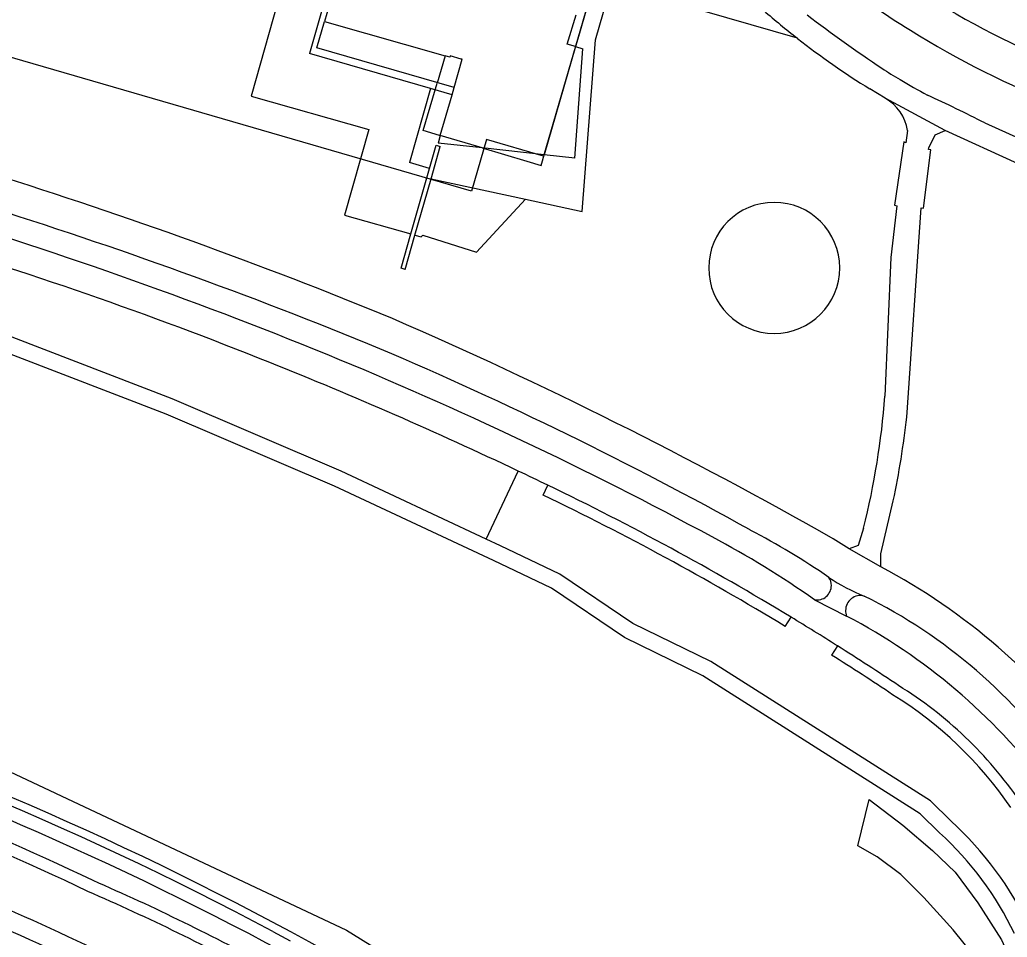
# Model space of a CAD drawing. Extents: x 194485 to 197793, y 468269 to 470822.
# Drawn here: x 195096.6 to 195187.3, y 469535.8 to 469620.1 of the extents above; entities that cross this region are included whole.
import ezdxf

# ---------------------------------------------------------------- set-up
doc = ezdxf.new("R2010")
doc.units = 0
for name, color, linetype in [('BGT begrenzing pand op maaiveld onder overbouw', 7, 'Continuous'), ('BGT grensvlak begroeid terreindeel', 7, 'Continuous'), ('BGT grensvlak begroeid terreindeel LR', 7, 'Continuous'), ('BGT grensvlak kunstwerkdeel plus 1', 7, 'Continuous'), ('BGT grensvlak pand deel overbouw', 7, 'Continuous'), ('BGT grensvlak pand min 1', 7, 'Continuous'), ('BGT grensvlak pand op maaiveld', 7, 'Continuous'), ('BGT grensvlak scheiding', 7, 'Continuous'), ('BGT grensvlak vegetatieobject', 7, 'Continuous'), ('BGT grensvlak waterdeel', 7, 'Continuous'), ('BGT grensvlak wegdeel', 7, 'Continuous')]:
    doc.layers.add(name, color=color, linetype=linetype)

msp = doc.modelspace()

# ---------------------------------------------------------------- linework, layer by layer
at = {"layer": 'BGT begrenzing pand op maaiveld onder overbouw'}
for p, q in [((195147.637, 469617.6), (195144.766, 469607.663)), ((195136.295, 469613.176), (195136.485, 469613.834)), ((195135.211, 469609.425), (195136.295, 469613.176)), ((195139.059, 469608.291), (195135.211, 469609.425)), ((195144.766, 469607.663), (195139.059, 469608.291))]:
    msp.add_line(p, q, dxfattribs=at)
for points in [[(195147.637, 469617.6), (195146.86, 469617.828), (195147.692, 469620.511)], [(195137.149, 469616.455), (195136.122, 469616.753), (195136.084, 469616.619), (195135.657, 469616.741)], [(195136.485, 469613.834), (195137.235, 469616.43), (195137.149, 469616.455)]]:
    msp.add_lwpolyline(points, dxfattribs=at)
at = {"layer": 'BGT grensvlak begroeid terreindeel'}
for start, end in [(360, 180), (180, 0)]:
    msp.add_arc((195165.876, 469597.281), 6.015, start, end, dxfattribs=at)
at = {"layer": 'BGT grensvlak begroeid terreindeel LR'}
msp.add_line((195139.417, 469572.39), (195142.382, 469578.621), dxfattribs=at)
for points in [[(195139.417, 469572.39), (195126.113, 469578.613), (195110.602, 469585.248), (195087.071, 469594.311), (195079.558, 469596.732), (195063.345, 469601.441), (195045.759, 469607.19), (195000.407, 469621.102), (194981.315, 469626.009), (194944.751, 469636.793), (194927.608, 469641.906), (194912.136, 469647.343), (194895.12, 469655.282), (194890.117, 469657.982)], [(195121.1, 469624.553), (195117.846, 469613.045), (195128.65, 469609.99), (195126.426, 469602.128), (195132.516, 469600.406)], [(195132.891, 469600.284), (195133.453, 469600.125), (195133.623, 469600.284), (195138.55, 469598.731), (195143.034, 469603.593)], [(195182.115, 469546.489), (195180.232, 469548.353), (195160.055, 469561.14), (195152.894, 469564.646), (195146.186, 469569.183), (195140.741, 469571.771), (195139.417, 469572.39)]]:
    msp.add_lwpolyline(points, dxfattribs=at)
for centre, radius, start, end in [((194972.758, 469260.453), 313.418, 50.84769, 73.19), ((195161.51, 469523.712), 30.714, 25.13988, 47.86711)]:
    msp.add_arc(centre, radius, start, end, dxfattribs=at)
at = {"layer": 'BGT grensvlak kunstwerkdeel plus 1'}
msp.add_lwpolyline([(195187.753, 469528.729), (195186.298, 469531.2), (195184.335, 469534.013), (195182.319, 469536.508), (195179.613, 469539.481), (195177.491, 469541.604), (195175.342, 469543.236), (195173.57, 469544.247), (195174.59, 469548.481), (195177.683, 469546.115), (195180.411, 469543.81), (195182.503, 469541.808), (195184.567, 469539.013), (195186.742, 469535.589), (195188.692, 469531.356)], dxfattribs=at)
at = {"layer": 'BGT grensvlak pand deel overbouw'}
for p, q in [((195147.56, 469607.355), (195148.31, 469617.402)), ((195147.637, 469617.6), (195148.31, 469617.402)), ((195135.657, 469616.741), (195134.931, 469614.249)), ((195135.211, 469609.425), (195135.012, 469608.737)), ((195135.211, 469609.425), (195135.131, 469609.449)), ((195139.059, 469608.291), (195135.012, 469608.737)), ((195147.56, 469607.355), (195144.766, 469607.663))]:
    msp.add_line(p, q, dxfattribs=at)
for points in [[(195128.13, 469632.057), (195128.445, 469633.111), (195150.569, 469627.744), (195147.84, 469618.303), (195147.637, 469617.6)], [(195135.131, 469609.449), (195133.659, 469609.883), (195134.931, 469614.249)], [(195139.059, 469608.291), (195143.154, 469607.084), (195144.485, 469606.692), (195144.54, 469606.881), (195144.766, 469607.663)]]:
    msp.add_lwpolyline(points, dxfattribs=at)
at = {"layer": 'BGT grensvlak pand min 1'}
msp.add_lwpolyline([(195150.569, 469627.744), (195144.696, 469607.538), (195139.464, 469609.069), (195138.08, 469604.34), (195087.799, 469618.916), (195038.211, 469633.324)], dxfattribs=at)
at = {"layer": 'BGT grensvlak pand op maaiveld'}
for p, q in [((195125.566, 469623.266), (195124.586, 469619.909)), ((195124.586, 469619.909), (195135.657, 469616.741))]:
    msp.add_line(p, q, dxfattribs=at)
at = {"layer": 'BGT grensvlak scheiding'}
for p, q in [((195134.228, 469606.421), (195134.831, 469608.539)), ((195134.372, 469605.468), (195135.218, 469608.429)), ((195134.831, 469608.539), (195135.218, 469608.429)), ((195132.516, 469600.406), (195134.228, 469606.421)), ((195132.891, 469600.284), (195134.372, 469605.468)), ((195131.62, 469597.257), (195132.516, 469600.406)), ((195131.993, 469597.141), (195132.891, 469600.284)), ((195131.993, 469597.141), (195131.62, 469597.257))]:
    msp.add_line(p, q, dxfattribs=at)
at = {"layer": 'BGT grensvlak vegetatieobject'}
for p, q in [((195144.663, 469576.432), (195145.092, 469577.335)), ((195166.897, 469564.377), (195167.431, 469565.223)), ((195171.683, 469562.592), (195171.149, 469561.746))]:
    msp.add_line(p, q, dxfattribs=at)
for centre, radius, start, end in [((195029.838, 469338.12), 264.532, 58.79395, 64.27405), ((195030.708, 469339.415), 262.973, 56.26493, 57.72042), ((195157.568, 469527.1), 36.462, 34.5025, 58.25658), ((194984.181, 469291.356), 276.66, 64.48932, 72.42213), ((195022.687, 469355.43), 202.376, 61.3175, 66.51568)]:
    msp.add_arc(centre, radius, start, end, dxfattribs=at)
at = {"layer": 'BGT grensvlak waterdeel'}
for points in [[(194822.494, 469649.692), (194848.181, 469632.596), (194861.722, 469624.726), (194876.54, 469618.509), (194928.873, 469602.517), (194938.02, 469600.088), (194982.982, 469586.61), (195000, 469581.494), (195006.376, 469579.649), (195060.365, 469563.684), (195090.937, 469553.27), (195126.606, 469536.49), (195154.352, 469519.31), (195167.226, 469509.857), (195177.122, 469501.144)], [(195181.06, 469545.423), (195179.292, 469547.173), (195159.322, 469559.829), (195152.14, 469563.345), (195145.44, 469567.877), (195140.101, 469570.414), (195125.5, 469577.244), (195110.037, 469583.858), (195086.571, 469592.896), (195079.119, 469595.298)], [(195181.06, 469545.423), (195179.292, 469547.173), (195159.322, 469559.829), (195152.14, 469563.345), (195145.44, 469567.877), (195140.101, 469570.414), (195125.5, 469577.244), (195110.037, 469583.858), (195086.571, 469592.896), (195079.119, 469595.298)]]:
    msp.add_lwpolyline(points, dxfattribs=at)
msp.add_arc((195161.48, 469523.691), 29.252, 25.25599, 47.98073, dxfattribs=at)
msp.add_arc((195161.48, 469523.691), 29.252, 25.25599, 47.98073, dxfattribs=at)
at = {"layer": 'BGT grensvlak wegdeel'}
for p, q in [((195125.051, 469623.414), (195123.192, 469616.962)), ((195168.008, 469618.354), (195150.932, 469623.313)), ((195123.883, 469617.476), (195124.586, 469619.909)), ((195134.328, 469613.745), (195123.192, 469616.962)), ((195136.485, 469613.834), (195123.883, 469617.476)), ((195134.328, 469613.745), (195132.382, 469606.946)), ((195136.295, 469613.176), (195134.328, 469613.745)), ((195176.056, 469612.851), (195174.648, 469613.71)), ((195181.569, 469609.902), (195176.056, 469612.851)), ((195185.219, 469610.587), (195194.532, 469606.389)), ((195134.228, 469606.421), (195132.382, 469606.946)), ((195134.372, 469605.468), (195143.034, 469603.593)), ((195172.771, 469571.507), (195171.284, 469572.422)), ((195175.672, 469569.844), (195172.771, 469571.507)), ((195169.585, 469566.815), (195172.532, 469565.327)), ((195119.833, 469536.37), (195121.431, 469535.512))]:
    msp.add_line(p, q, dxfattribs=at)
for points in [[(195143.034, 469603.593), (195148.242, 469602.466), (195149.459, 469618.201), (195150.932, 469623.313)], [(195178.117, 469609.887), (195177.966, 469608.772), (195177.789, 469608.848), (195176.932, 469603.035), (195177.15, 469602.991), (195176.598, 469598.231), (195176.051, 469585.515)], [(195178.055, 469583.594), (195179.365, 469602.784), (195179.589, 469602.761), (195180.259, 469608.12), (195180.042, 469608.144), (195180.089, 469608.315), (195180.665, 469609.502), (195181.569, 469609.902)], [(195193.42, 469604.474), (195188.27, 469606.849), (195181.569, 469609.902)], [(195175.672, 469569.844), (195175.682, 469571.041), (195176.811, 469575.914)], [(195174.091, 469573.382), (195173.577, 469571.788), (195172.771, 469571.507)]]:
    msp.add_lwpolyline(points, dxfattribs=at)
for centre, radius, start, end in [((195225.327, 469694.353), 88.703, 232.64469, 238.04821), ((195222.345, 469689.835), 79.843, 238.12151, 248.90885), ((195215.211, 469678.659), 76.582, 228.95848, 231.94814), ((195255.68, 469734.955), 143.629, 232.8315, 236.19429), ((195221.843, 469688.718), 82.078, 238.03004, 248.83986), ((195214.63, 469677.946), 75.663, 231.96172, 238.10058), ((195194.472, 469643.501), 33.583, 236.15462, 239.50692), ((195214.403, 469677.422), 72.926, 239.53688, 241.80175), ((195174.1, 469609.292), 4.061, 8.42231, 61.20288), ((195115.331, 469473.511), 153.864, 62.98508, 65.16927), ((194959.314, 469175.419), 451.092, 67.65409, 72.63326), ((194964.763, 469196.479), 424.205, 67.83008, 73.33525), ((194959.192, 469175.108), 448.427, 67.65483, 72.6302), ((194980.481, 469242.465), 373.021, 68.10828, 73.61265), ((194961.3, 469202.689), 425.201, 60.40624, 66.50444), ((194987.317, 469255.866), 363.07, 60.93793, 66.91477), ((194983.97, 469246.152), 370.958, 61.64012, 67.68217), ((194977.569, 469232.357), 383.487, 64.54664, 68.2676), ((195101.355, 469591.357), 74.924, 346.11898, 355.52812), ((195096.213, 469592.91), 82.37, 348.09231, 353.50607), ((195034.772, 469348.356), 254.169, 64.27575, 64.95195), ((195029.809, 469338.053), 265.605, 58.79198, 64.27574), ((195119.265, 469495.37), 87.387, 54.84221, 62.08358), ((195127.758, 469505.423), 76.729, 55.78823, 62.08368), ((195148.21, 469518.176), 58.512, 36.36261, 62.00889), ((195169.801, 469568.126), 1.329, 260.63947, 359.99265), ((195169.802, 469568.127), 1.328, 359.97527, 34.30543), ((195180.291, 469582.713), 16.724, 235.83478, 248.43882), ((195173.796, 469565.84), 1.364, 75.19345, 180.04066), ((195152.501, 469523.351), 48.863, 34.62477, 63.70763), ((195173.779, 469565.836), 1.347, 179.88647, 202.21644), ((195146.758, 469516.338), 55.355, 37.17285, 62.25029), ((195029.749, 469337.962), 265.714, 57.71302, 58.79122), ((195029.863, 469338.157), 265.488, 56.26764, 57.7112), ((194972.771, 469260.435), 312.678, 61.94426, 73.4546), ((195157.581, 469527.111), 37.445, 34.49823, 58.23739), ((194970.157, 469254.305), 318.114, 61.7379, 72.03179), ((194984.088, 469291.136), 275.798, 64.49141, 72.41604), ((194972.904, 469260.727), 303.537, 63.03386, 68.35967), ((194943.013, 469193.789), 375.116, 63.68293, 68.24157), ((195022.551, 469355.172), 201.567, 61.32867, 66.52074)]:
    msp.add_arc(centre, radius, start, end, dxfattribs=at)

doc.saveas('drawing.dxf')
